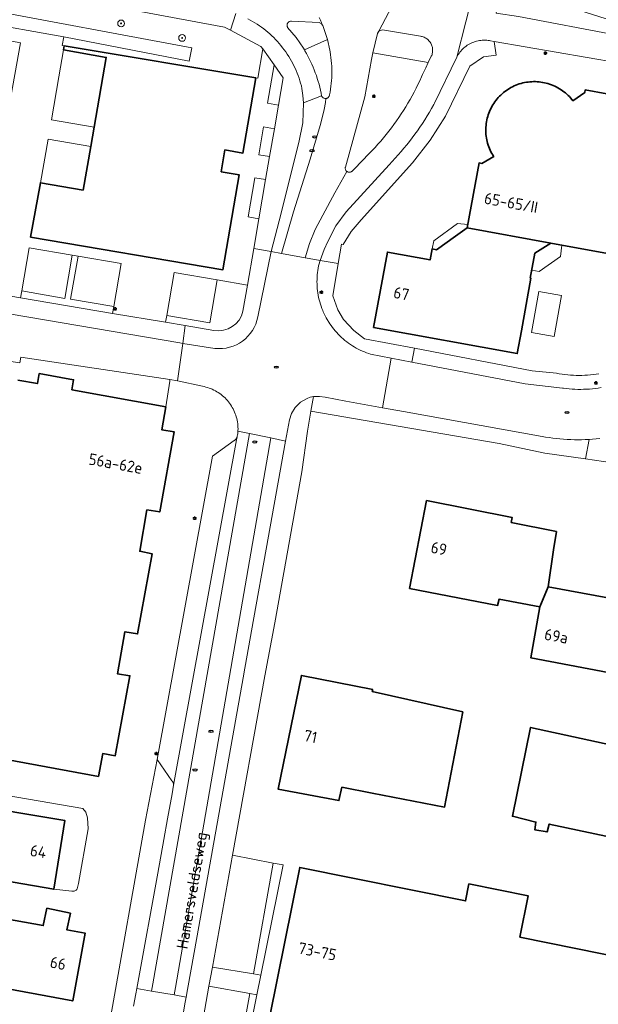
# Model space of a CAD drawing. Header units: metres. Extents: x 152610 to 160096, y 456114 to 462495.
# Tile 389 of 656: x 157677 to 157745, y 460284 to 460400. Entities that reach past the tile are written whole.
import ezdxf
from ezdxf.enums import TextEntityAlignment as Align

# ---------------------------------------------------------------- set-up
doc = ezdxf.new("R2010")
doc.units = ezdxf.units.M
doc.header["$LTSCALE"] = 0.5
doc.layers.get('0').update_dxf_attribs({"linetype": 'CONTINUOUS'})
for name, color, linetype, lineweight in [('B-PV-GR-BEPLANTING_CULTUUR_BODEMBEDEKKER-GV', 251, 'CONTINUOUS', 18), ('B-PV-GR-BEPLANTING_CULTUUR_HEESTERS-GV', 251, 'CONTINUOUS', 18), ('B-PV-GR-BOOM-S', 251, 'CONTINUOUS', 25), ('B-PV-GR-GROENVOORZIENING-GV', 251, 'CONTINUOUS', 18), ('B-PV-IE-MEUBILAIR-S', 251, 'CONTINUOUS', 25), ('B-PV-OG-BEBOUWING-GV', 6, 'CONTINUOUS', 35), ('B-PV-OG-BEBOUWING-T18', 1, 'CONTINUOUS', 18), ('B-PV-OG-BEBOUWING_OVERBOUWING-GV', 251, 'CONTINUOUS', 18), ('B-PV-OG-TERREIN_BEGROEID-GV', 251, 'CONTINUOUS', 18), ('B-PV-OG-TOPOGRAFIE-T18', 1, 'CONTINUOUS', 18), ('B-PV-VH-GESLOTENVERHARDING_ASFALT-GV', 251, 'CONTINUOUS', 18), ('B-PV-VH-OPENVERHARDING_BETONSTRAATSTEEN-GV', 251, 'CONTINUOUS', 18), ('B-PV-VH-OPENVERHARDING_SIERBESTRATING-GV', 251, 'CONTINUOUS', 18), ('B-PV-VH-OPENVERHARDING_STRAATBAKSTEEN-GV', 251, 'CONTINUOUS', 18), ('B-PV-VH-OPENVERHARDING_TEGEL-GV', 251, 'CONTINUOUS', 18)]:
    doc.layers.add(name, color=color, linetype=linetype, lineweight=lineweight)
doc.styles.add('NLCS-ISO', font='NLCS-ISO.ttf')
doc.styles.add('NLCS-ISO-M750-T18', font='NLCS-ISO.ttf', dxfattribs={"height": 1.35})

# ---------------------------------------------------------------- blocks, each defined once
blk = doc.blocks.new('SIE-MEUBILAIR_PAAL_LICHTMAST-SO')
for points in [[(-0.62, 0), (-1, 0)], [(-0.71, 0.71), (-0.44, 0.44)], [(0, 1), (0, 0.62)], [(0.44, 0.44), (0.71, 0.71)], [(1, 0), (0.62, 0)], [(-0.71, -0.71), (-0.44, -0.44)], [(0, -0.62), (0, -1)], [(0.44, -0.44), (0.71, -0.71)]]:
    blk.add_lwpolyline(points)
blk.add_circle((0, 0), 0.5)
blk = doc.blocks.new('SIE-MEUBILAIR_PUT_RIOOLPUT-SO')
blk.add_ellipse((0, 0), major_axis=(1.25, 0), ratio=0.54)
at = {"style": 'NLCS-ISO'}
blk.add_text('ri', height=0.75, dxfattribs=at).set_placement((-0.04, 0.07), align=Align.MIDDLE_CENTER)
blk = doc.blocks.new('SIE-MEUBILAIR_PUT_DRAINAGEPUT-SO')
blk.add_ellipse((0, 0), major_axis=(1.25, 0), ratio=0.54)
at = {"style": 'NLCS-ISO'}
blk.add_text('dr', height=0.75, dxfattribs=at).set_placement((0.03, 0), align=Align.MIDDLE_CENTER)
blk = doc.blocks.new('SGR-BOOM_GBKN-SO')
at = {"linetype": 'ByBlock', "lineweight": 18}
h = blk.add_hatch(color=0, dxfattribs=at)
h.dxf.hatch_style = 1
edge = h.paths.add_edge_path()
edge.add_arc((0, 0), 0.25, 0, 360)
at = {"color": 0, "linetype": 'ByBlock', "lineweight": 18}
for radius in [2, 0.25]:
    blk.add_circle((0, 0), radius, dxfattribs=at)
at = {"color": 0, "linetype": 'ByBlock', "lineweight": 18, "style": 'NLCS-ISO'}
blk.add_attdef('SOORT', (2.5, 0), '', height=1.5, dxfattribs=at)

msp = doc.modelspace()

# ---------------------------------------------------------------- linework, layer by layer
at = {"layer": 'B-PV-GR-BEPLANTING_CULTUUR_BODEMBEDEKKER-GV', "flags": 128}
msp.add_lwpolyline([(157745.26, 460351.102), (157744.836, 460351.057), (157744.412, 460351.02), (157744.021, 460350.992), (157743.584, 460348.679), (157754.171, 460347.139)], dxfattribs=at)
at = {"layer": 'B-PV-GR-BEPLANTING_CULTUUR_HEESTERS-GV', "flags": 128}
msp.add_lwpolyline([(157711.559, 460356.025), (157711.253, 460354.296), (157733.435, 460350.5), (157738.788, 460349.377), (157743.584, 460348.679), (157744.021, 460350.992), (157743.987, 460350.99), (157743.562, 460350.969), (157743.136, 460350.955), (157742.71, 460350.95), (157742.284, 460350.952), (157741.858, 460350.963), (157741.432, 460350.981), (157741.007, 460351.008), (157740.582, 460351.042), (157740.158, 460351.085), (157739.735, 460351.135), (157739.313, 460351.194), (157738.892, 460351.26), (157738.473, 460351.334), (157722.164, 460354.273), (157719.669, 460354.722), (157715.375, 460355.496), (157712.928, 460355.956), (157712.26, 460356.059), (157712.247, 460356.06)], close=True, dxfattribs=at)
at = {"layer": 'B-PV-GR-GROENVOORZIENING-GV', "flags": 128}
for points in [[(157671.583, 460400.192), (157671.931, 460400.127), (157671.946, 460400.215), (157682.176, 460398.44), (157696.902, 460395.557), (157697.247, 460397.144), (157671.942, 460401.829), (157671.605, 460400.308)], [(157707.426, 460390.372), (157707.973, 460393.589), (157706.919, 460395.116), (157706.156, 460390.594)], [(157706.38, 460384.307), (157706.96, 460387.598), (157705.684, 460387.823), (157705.11, 460384.527)], [(157705.114, 460376.993), (157705.907, 460381.594), (157704.645, 460381.803), (157703.851, 460377.211)], [(157677.199, 460368.492), (157677.054, 460367.68), (157687.888, 460365.842), (157688.026, 460366.638), (157682.953, 460367.495), (157683.831, 460372.579), (157683.15, 460372.681), (157682.284, 460367.601)]]:
    msp.add_lwpolyline(points, close=True, dxfattribs=at)
for points in [[(157703.253, 460366.106), (157703.781, 460369.169), (157700.218, 460369.802), (157699.356, 460364.722), (157694.272, 460365.585), (157694.129, 460364.792)], [(157694.129, 460364.792), (157696.442, 460364.399), (157699.805, 460363.827)]]:
    msp.add_lwpolyline(points, dxfattribs=at)
at = {"layer": 'B-PV-GR-GROENVOORZIENING-GV'}
msp.add_lwpolyline([(157699.805, 460363.827, 0.4021614), (157703.253, 460366.106)], format="xyb", dxfattribs=at)
at = {"layer": 'B-PV-OG-BEBOUWING-GV', "flags": 128}
for points in [[(157682.204, 460397.37), (157682.119, 460396.898), (157687.162, 460395.993), (157685.722, 460387.771), (157685.324, 460385.496), (157684.425, 460380.368), (157679.402, 460381.233), (157678.251, 460374.823), (157700.887, 460370.975), (157702.804, 460382.169), (157700.685, 460382.532), (157701.123, 460385.095), (157703.243, 460384.732), (157704.748, 460393.579)], [(157739.494, 460374.115), (157729.66, 460375.925), (157728.27, 460374.933), (157726.039, 460373.341), (157725.527, 460373.434), (157725.292, 460372.145), (157720.255, 460373.062), (157718.638, 460364.178), (157735.55, 460361.1), (157736.036, 460363.768), (157737.167, 460369.984), (157737.088, 460369.998), (157737.622, 460372.93)], [(157740.159, 460340.14), (157734.844, 460341.201), (157734.97, 460341.766), (157724.868, 460343.781), (157722.88, 460333.427), (157733.232, 460331.424), (157733.419, 460332.147), (157738.217, 460331.242), (157739.18, 460333.597), (157739.834, 460337.968)], [(157770.059, 460327.931), (157739.18, 460333.597), (157738.217, 460331.242), (157737.147, 460325.26), (157768.412, 460319.332)], [(157718.552, 460321.51), (157710.139, 460323.171), (157707.39, 460309.789), (157714.55, 460308.431), (157714.901, 460309.996), (157718.455, 460309.311), (157726.994, 460307.666), (157729.135, 460318.878), (157718.482, 460321.274)], [(157749.958, 460314.239), (157737.13, 460317.056), (157734.988, 460306.569), (157737.755, 460305.891), (157737.613, 460304.995), (157739.067, 460304.723), (157739.31, 460305.653), (157748.017, 460303.795)], [(157670.257, 460308.094), (157667.46, 460308.473), (157666.576, 460302.991), (157671.753, 460302.125), (157671.351, 460299.632), (157680.961, 460297.975), (157682.269, 460306.084)], [(157660.08, 460303.169), (157659.379, 460299.409), (157657.635, 460290.055), (157670.475, 460287.661), (157670.596, 460288.062), (157673.301, 460287.577), (157673.198, 460286.663), (157683.206, 460284.813), (157684.666, 460292.804), (157682.523, 460293.193), (157682.942, 460295.142), (157680.169, 460295.738), (157679.731, 460293.699), (157674.207, 460294.7), (157673.961, 460293.281), (157671.629, 460293.686), (157671.712, 460294.132), (157665.955, 460295.206), (157666.18, 460296.412), (157663.147, 460296.977), (157664.16, 460302.409), (157663.216, 460302.585)], [(157735.838, 460292.314), (157736.825, 460297.215), (157729.863, 460298.603), (157729.461, 460296.608), (157709.938, 460300.559), (157706.397, 460283.016), (157726.018, 460279.045), (157724.959, 460273.81), (157744.825, 460269.809), (157748.85, 460289.693)]]:
    msp.add_lwpolyline(points, close=True, dxfattribs=at)
for points in [[(157751.207, 460390.776), (157743.563, 460392.167), (157743.506, 460391.852), (157742.099, 460390.886), (157741.967, 460391.054), (157741.828, 460391.217), (157741.684, 460391.374), (157741.534, 460391.526), (157741.378, 460391.672), (157741.217, 460391.813), (157741.051, 460391.947), (157740.88, 460392.075), (157740.704, 460392.196), (157740.524, 460392.311), (157740.34, 460392.419), (157740.151, 460392.52), (157739.959, 460392.614), (157739.764, 460392.7), (157739.566, 460392.779), (157739.365, 460392.851), (157739.161, 460392.915), (157738.955, 460392.972), (157738.747, 460393.02), (157738.537, 460393.061), (157738.326, 460393.094), (157738.114, 460393.119), (157737.901, 460393.136), (157737.687, 460393.145), (157737.474, 460393.146), (157737.26, 460393.139), (157737.047, 460393.125), (157736.835, 460393.102), (157736.623, 460393.071), (157736.413, 460393.032), (157736.205, 460392.986), (157735.998, 460392.931), (157735.794, 460392.87), (157735.592, 460392.8), (157735.392, 460392.723), (157735.196, 460392.638), (157735.003, 460392.547), (157734.814, 460392.448), (157734.629, 460392.342), (157734.447, 460392.229), (157734.27, 460392.109), (157734.098, 460391.983), (157733.93, 460391.851), (157733.768, 460391.712), (157733.61, 460391.567), (157733.459, 460391.417), (157733.313, 460391.261), (157733.173, 460391.1), (157733.039, 460390.933), (157732.911, 460390.762), (157732.79, 460390.586), (157732.676, 460390.405), (157732.568, 460390.221), (157732.468, 460390.032), (157732.374, 460389.84), (157732.288, 460389.645), (157732.209, 460389.446), (157732.138, 460389.245), (157732.074, 460389.041), (157732.019, 460388.835), (157731.97, 460388.626), (157731.93, 460388.417), (157731.897, 460388.206), (157731.873, 460387.993), (157731.856, 460387.78), (157731.847, 460387.567), (157731.847, 460387.353), (157731.854, 460387.14), (157731.869, 460386.927), (157731.892, 460386.714), (157731.924, 460386.503), (157731.963, 460386.293), (157732.01, 460386.085), (157732.064, 460385.878), (157732.127, 460385.674), (157732.197, 460385.472), (157732.274, 460385.273), (157732.359, 460385.077), (157732.451, 460384.884), (157732.551, 460384.695), (157732.657, 460384.51), (157732.77, 460384.329), (157732.774, 460384.323), (157731.366, 460383.512), (157731.051, 460383.569), (157729.66, 460375.925), (157739.494, 460374.115), (157747.896, 460372.585)], [(157673.89, 460313.55), (157686.238, 460311.274), (157686.737, 460313.961), (157688.216, 460313.708), (157689.931, 460323.142), (157688.467, 460323.367), (157689.348, 460328.314), (157690.834, 460328.064), (157692.549, 460337.513), (157691.092, 460337.797), (157691.946, 460342.684), (157693.446, 460342.433), (157695.164, 460351.864), (157693.687, 460352.129), (157694.174, 460354.815), (157683.101, 460356.828), (157683.311, 460358.011), (157679.265, 460358.75), (157679.044, 460357.561), (157676.76, 460357.98)]]:
    msp.add_lwpolyline(points, dxfattribs=at)
at = {"layer": 'B-PV-OG-BEBOUWING_OVERBOUWING-GV', "flags": 128}
for points in [[(157729.731, 460376.313), (157728.515, 460376.437), (157725.708, 460374.376), (157725.527, 460373.434), (157726.039, 460373.341), (157728.27, 460374.933), (157729.66, 460375.925)], [(157740.807, 460373.876), (157739.494, 460374.115), (157737.622, 460372.93), (157737.259, 460370.935), (157738.139, 460370.787), (157740.648, 460372.545)], [(157740.75, 460367.95), (157738.09, 460368.425), (157737.228, 460363.602), (157739.888, 460363.127)]]:
    msp.add_lwpolyline(points, close=True, dxfattribs=at)
at = {"layer": 'B-PV-OG-TERREIN_BEGROEID-GV', "flags": 128}
for points in [[(157671.605, 460400.308), (157671.942, 460401.829), (157697.247, 460397.144), (157696.902, 460395.557), (157682.176, 460398.44), (157681.968, 460397.413), (157682.204, 460397.37), (157704.748, 460393.579), (157704.994, 460393.538), (157705.576, 460397), (157705.373, 460397.274), (157701.765, 460399.201), (157701.075, 460399.57), (157680.594, 460403.422), (157677.906, 460403.978), (157675.43, 460404.655), (157662.246, 460408.644), (157661.381, 460402.069), (157671.583, 460400.192)], [(157735.997, 460403.763), (157733.622, 460404.278), (157733.08, 460401.196), (157735.689, 460400.816), (157747.278, 460398.602), (157752.271, 460397.449), (157754.058, 460396.888), (157755.74, 460396.266), (157755.986, 460397.668), (157750.457, 460399.042), (157746.025, 460400.529)], [(157713.485, 460396.868), (157713.194, 460398.104), (157710.484, 460396.892), (157710.552, 460396.778), (157710.73, 460396.468), (157710.901, 460396.154), (157711.064, 460395.836), (157711.221, 460395.515), (157711.37, 460395.19), (157711.512, 460394.862), (157711.646, 460394.531), (157711.773, 460394.196), (157711.893, 460393.86), (157712.005, 460393.52), (157712.109, 460393.179), (157712.206, 460392.834), (157712.295, 460392.488), (157712.376, 460392.14), (157712.449, 460391.79), (157712.51, 460391.465), (157712.538, 460391.409), (157712.572, 460391.356), (157712.613, 460391.308), (157712.659, 460391.266), (157712.711, 460391.231), (157712.767, 460391.202), (157712.826, 460391.18), (157712.887, 460391.166), (157712.949, 460391.16), (157713.007, 460391.162), (157713.012, 460391.162), (157713.074, 460391.172), (157713.134, 460391.189), (157713.192, 460391.214), (157713.246, 460391.247), (157713.295, 460391.286), (157713.339, 460391.33), (157713.377, 460391.38), (157713.408, 460391.435), (157713.432, 460391.493), (157713.449, 460391.553), (157713.455, 460391.59), (157713.515, 460391.923), (157713.568, 460392.258), (157713.612, 460392.593), (157713.649, 460392.93), (157713.677, 460393.268), (157713.698, 460393.606), (157713.711, 460393.944), (157713.715, 460394.283), (157713.712, 460394.621), (157713.701, 460394.96), (157713.681, 460395.298), (157713.654, 460395.635), (157713.618, 460395.972), (157713.575, 460396.308), (157713.524, 460396.643)], [(157725.073, 460395.388), (157718.562, 460396.549), (157718.372, 460395.751), (157717.615, 460391.353), (157715.321, 460383.081), (157715.306, 460383.021), (157715.299, 460382.96), (157715.3, 460382.898), (157715.308, 460382.837), (157715.325, 460382.777), (157715.349, 460382.721), (157715.38, 460382.667), (157715.418, 460382.619), (157715.462, 460382.575), (157715.476, 460382.564), (157715.511, 460382.538), (157715.565, 460382.507), (157715.622, 460382.484), (157715.681, 460382.467), (157715.743, 460382.459), (157715.804, 460382.459), (157715.866, 460382.467), (157715.925, 460382.482), (157715.983, 460382.506), (157716.036, 460382.536), (157716.086, 460382.573), (157716.126, 460382.612), (157716.366, 460382.86), (157718.12, 460384.67), (157718.467, 460385.03), (157718.807, 460385.396), (157719.142, 460385.767), (157719.471, 460386.143), (157719.794, 460386.525), (157720.111, 460386.911), (157720.421, 460387.303), (157720.726, 460387.699), (157721.023, 460388.101), (157721.315, 460388.507), (157721.6, 460388.918), (157721.878, 460389.333), (157722.149, 460389.752), (157722.414, 460390.176), (157722.672, 460390.604), (157722.923, 460391.037), (157723.167, 460391.473), (157723.404, 460391.913), (157723.634, 460392.356), (157723.857, 460392.804), (157724.073, 460393.255), (157724.281, 460393.709), (157724.409, 460393.997), (157724.785, 460394.784)]]:
    msp.add_lwpolyline(points, close=True, dxfattribs=at)
at = {"layer": 'B-PV-VH-GESLOTENVERHARDING_ASFALT-GV', "flags": 128}
for points in [[(157721.19, 460402.749), (157719.253, 460399.098), (157719.247, 460399.092), (157719.24, 460399.085), (157719.234, 460399.079), (157719.228, 460399.072), (157719.222, 460399.066), (157719.216, 460399.059), (157719.211, 460399.052), (157719.205, 460399.045), (157719.2, 460399.038), (157719.194, 460399.031), (157719.189, 460399.024), (157719.184, 460399.016), (157719.179, 460399.009), (157719.174, 460399.001), (157719.169, 460398.994), (157719.165, 460398.986), (157719.16, 460398.979), (157719.156, 460398.971), (157719.152, 460398.963), (157719.148, 460398.955), (157719.144, 460398.947), (157719.14, 460398.939), (157719.137, 460398.931), (157719.133, 460398.922), (157719.13, 460398.914), (157719.126, 460398.906), (157719.123, 460398.897), (157719.12, 460398.889), (157719.118, 460398.88), (157719.115, 460398.872), (157719.113, 460398.863), (157719.11, 460398.855), (157719.108, 460398.846), (157719.106, 460398.837), (157719.104, 460398.829), (157719.103, 460398.82), (157719.101, 460398.811), (157719.299, 460399.136), (157719.667, 460399.234), (157724.171, 460398.5), (157724.261, 460398.483), (157724.373, 460398.455), (157724.483, 460398.42), (157724.591, 460398.376), (157724.695, 460398.326), (157724.795, 460398.268), (157724.891, 460398.203), (157724.983, 460398.132), (157725.069, 460398.055), (157725.15, 460397.972), (157725.225, 460397.884), (157725.294, 460397.791), (157725.356, 460397.693), (157725.411, 460397.591), (157725.459, 460397.486), (157725.5, 460397.378), (157725.533, 460397.267), (157725.558, 460397.154), (157725.575, 460397.039), (157725.585, 460396.924), (157725.586, 460396.808), (157725.58, 460396.692), (157725.565, 460396.578), (157725.543, 460396.464), (157725.513, 460396.352), (157725.475, 460396.243), (157725.43, 460396.136), (157725.073, 460395.388), (157724.785, 460394.784), (157724.409, 460393.997), (157724.281, 460393.709), (157724.073, 460393.255), (157723.857, 460392.804), (157723.634, 460392.356), (157723.404, 460391.913), (157723.167, 460391.473), (157722.923, 460391.037), (157722.672, 460390.604), (157722.414, 460390.176), (157722.149, 460389.752), (157721.878, 460389.333), (157721.6, 460388.918), (157721.315, 460388.507), (157721.023, 460388.101), (157720.726, 460387.699), (157720.421, 460387.303), (157720.111, 460386.911), (157719.794, 460386.525), (157719.471, 460386.143), (157719.142, 460385.767), (157718.807, 460385.396), (157718.467, 460385.03), (157718.12, 460384.67), (157716.366, 460382.86), (157716.126, 460382.612), (157716.086, 460382.573), (157716.036, 460382.536), (157715.983, 460382.506), (157715.925, 460382.482), (157715.866, 460382.467), (157715.804, 460382.459), (157715.743, 460382.459), (157715.681, 460382.467), (157715.622, 460382.484), (157715.565, 460382.507), (157715.511, 460382.538), (157715.476, 460382.564), (157714.052, 460380.048), (157712.646, 460377.413), (157711.76, 460375.72), (157711.099, 460374.052), (157710.589, 460372.4), (157711.715, 460372.197), (157712.332, 460372.082), (157712.797, 460373.379), (157713.246, 460374.292), (157714.193, 460376.134), (157715.398, 460377.819), (157720.481, 460383.351), (157720.839, 460383.729), (157721.191, 460384.112), (157721.538, 460384.5), (157721.878, 460384.894), (157722.212, 460385.293), (157722.54, 460385.696), (157722.862, 460386.105), (157723.178, 460386.519), (157723.487, 460386.938), (157723.789, 460387.361), (157724.085, 460387.789), (157724.375, 460388.222), (157724.658, 460388.659), (157724.934, 460389.1), (157725.203, 460389.545), (157725.465, 460389.994), (157725.72, 460390.448), (157725.802, 460390.596), (157728.425, 460396.038), (157730.555, 460404.397)], [(157730.555, 460404.397), (157728.425, 460396.038), (157728.507, 460396.188), (157728.596, 460396.335), (157728.692, 460396.477), (157728.794, 460396.614), (157728.902, 460396.747), (157729.017, 460396.874), (157729.137, 460396.996), (157729.263, 460397.112), (157729.394, 460397.222), (157729.53, 460397.326), (157729.671, 460397.423), (157729.816, 460397.514), (157729.966, 460397.597), (157730.119, 460397.674), (157730.275, 460397.744), (157730.435, 460397.806), (157730.597, 460397.86), (157730.762, 460397.907), (157730.929, 460397.946), (157731.097, 460397.978), (157731.266, 460398.001), (157731.437, 460398.017), (157731.608, 460398.024), (157731.779, 460398.024), (157731.95, 460398.015), (157732.121, 460397.999), (157732.29, 460397.974), (157732.381, 460397.958), (157732.843, 460397.879), (157747.434, 460395.37)], [(157712.233, 460400.706), (157712.375, 460400.397), (157712.51, 460400.085), (157712.637, 460399.77), (157713.138, 460398.342), (157713.194, 460398.104), (157713.485, 460396.868), (157713.524, 460396.643), (157713.575, 460396.308), (157713.618, 460395.972), (157713.654, 460395.635), (157713.681, 460395.298), (157713.701, 460394.96), (157713.712, 460394.621), (157713.715, 460394.283), (157713.711, 460393.944), (157713.698, 460393.606), (157713.677, 460393.268), (157713.649, 460392.93), (157713.612, 460392.593), (157713.568, 460392.258), (157713.515, 460391.923), (157713.455, 460391.59), (157713.449, 460391.553), (157713.432, 460391.493), (157713.408, 460391.435), (157713.377, 460391.38), (157713.339, 460391.33), (157713.295, 460391.286), (157713.246, 460391.247), (157713.192, 460391.214), (157713.134, 460391.189), (157713.074, 460391.172), (157713.012, 460391.162), (157713.007, 460391.162), (157712.962, 460390.693), (157712.822, 460389.879), (157712.569, 460388.87), (157712.337, 460387.957), (157711.157, 460384.013), (157709.205, 460377.793), (157707.772, 460372.906), (157710.589, 460372.4), (157711.099, 460374.052), (157711.76, 460375.72), (157712.646, 460377.413), (157714.052, 460380.048), (157715.476, 460382.564), (157715.462, 460382.575), (157715.418, 460382.619), (157715.38, 460382.667), (157715.349, 460382.721), (157715.325, 460382.777), (157715.308, 460382.837), (157715.3, 460382.898), (157715.299, 460382.96), (157715.306, 460383.021), (157715.321, 460383.081), (157717.615, 460391.353), (157718.372, 460395.751), (157718.562, 460396.549), (157719.101, 460398.811), (157719.103, 460398.82), (157719.104, 460398.829), (157719.106, 460398.837), (157719.108, 460398.846), (157719.11, 460398.855), (157719.113, 460398.863), (157719.115, 460398.872), (157719.118, 460398.88), (157719.12, 460398.889), (157719.123, 460398.897), (157719.126, 460398.906), (157719.13, 460398.914), (157719.133, 460398.922), (157719.137, 460398.931), (157719.14, 460398.939), (157719.144, 460398.947), (157719.148, 460398.955), (157719.152, 460398.963), (157719.156, 460398.971), (157719.16, 460398.979), (157719.165, 460398.986), (157719.169, 460398.994), (157719.174, 460399.001), (157719.179, 460399.009), (157719.184, 460399.016), (157719.189, 460399.024), (157719.194, 460399.031), (157719.2, 460399.038), (157719.205, 460399.045), (157719.211, 460399.052), (157719.216, 460399.059), (157719.222, 460399.066), (157719.228, 460399.072), (157719.234, 460399.079), (157719.24, 460399.085), (157719.247, 460399.092), (157719.253, 460399.098), (157721.19, 460402.749)], [(157703.841, 460400.552), (157704.119, 460400.403), (157704.393, 460400.247), (157704.662, 460400.085), (157704.928, 460399.915), (157705.189, 460399.739), (157705.446, 460399.556), (157705.697, 460399.366), (157705.944, 460399.171), (157706.186, 460398.969), (157706.423, 460398.761), (157706.654, 460398.547), (157706.88, 460398.327), (157707.1, 460398.102), (157707.315, 460397.871), (157707.523, 460397.635), (157707.725, 460397.393), (157707.922, 460397.147), (157708.111, 460396.895), (157708.295, 460396.639), (157708.472, 460396.378), (157708.642, 460396.113), (157708.805, 460395.844), (157708.962, 460395.57), (157709.111, 460395.293), (157709.254, 460395.012), (157709.389, 460394.727), (157709.517, 460394.439), (157709.638, 460394.148), (157709.751, 460393.854), (157709.856, 460393.557), (157709.955, 460393.258), (157710.045, 460392.956), (157710.128, 460392.652), (157710.203, 460392.346), (157710.31, 460391.498), (157710.368, 460390.645), (157712.51, 460391.465), (157712.449, 460391.79), (157712.376, 460392.14), (157712.295, 460392.488), (157712.206, 460392.834), (157712.109, 460393.179), (157712.005, 460393.52), (157711.893, 460393.86), (157711.773, 460394.196), (157711.646, 460394.531), (157711.512, 460394.862), (157711.37, 460395.19), (157711.221, 460395.515), (157711.064, 460395.836), (157710.901, 460396.154), (157710.73, 460396.468), (157710.552, 460396.778), (157710.484, 460396.892), (157710.368, 460397.084), (157709.499, 460398.349), (157708.513, 460399.525), (157708.509, 460399.531), (157708.481, 460399.586), (157708.459, 460399.644), (157708.446, 460399.704), (157708.44, 460399.766), (157708.442, 460399.828), (157708.452, 460399.889), (157708.47, 460399.948), (157708.495, 460400.005), (157708.528, 460400.058), (157708.567, 460400.106), (157708.611, 460400.148), (157708.661, 460400.185), (157708.716, 460400.215), (157708.773, 460400.238), (157708.834, 460400.253), (157708.895, 460400.26), (157708.957, 460400.259), (157712.219, 460400.105), (157712.482, 460399.967), (157712.637, 460399.77), (157712.51, 460400.085), (157712.375, 460400.397), (157712.233, 460400.706)], [(157747.278, 460398.602), (157735.689, 460400.816)]]:
    msp.add_lwpolyline(points, dxfattribs=at)
msp.add_lwpolyline([(157712.538, 460391.409), (157712.51, 460391.465), (157710.368, 460390.645), (157710.283, 460388.296), (157709.838, 460385.988), (157707.515, 460376.76), (157706.554, 460373.125), (157707.772, 460372.906), (157709.205, 460377.793), (157711.157, 460384.013), (157712.337, 460387.957), (157712.569, 460388.87), (157712.822, 460389.879), (157712.962, 460390.693), (157713.007, 460391.162), (157712.949, 460391.16), (157712.887, 460391.166), (157712.826, 460391.18), (157712.767, 460391.202), (157712.711, 460391.231), (157712.659, 460391.266), (157712.613, 460391.308), (157712.572, 460391.356)], close=True, dxfattribs=at)
at = {"layer": 'B-PV-VH-OPENVERHARDING_BETONSTRAATSTEEN-GV', "flags": 128}
for points in [[(157671.801, 460368.573), (157677.054, 460367.68), (157677.199, 460368.492), (157678.07, 460373.569), (157683.15, 460372.681), (157683.831, 460372.579), (157688.902, 460371.701), (157688.026, 460366.638), (157687.888, 460365.842), (157694.129, 460364.792), (157694.272, 460365.585), (157695.134, 460370.668), (157700.218, 460369.802), (157703.781, 460369.169), (157704.515, 460373.476), (157705.114, 460376.993), (157703.851, 460377.211), (157704.645, 460381.803), (157705.907, 460381.594), (157706.38, 460384.307), (157705.11, 460384.527), (157705.684, 460387.823), (157706.96, 460387.598), (157707.426, 460390.372), (157706.156, 460390.594), (157706.919, 460395.116), (157705.576, 460397), (157704.994, 460393.538), (157704.748, 460393.579), (157703.243, 460384.732), (157701.123, 460385.095), (157700.685, 460382.532), (157702.804, 460382.169), (157700.887, 460370.975), (157678.251, 460374.823), (157679.402, 460381.233), (157680.293, 460386.368), (157685.324, 460385.496), (157685.722, 460387.771), (157680.689, 460388.654), (157681.568, 460393.72), (157682.119, 460396.898), (157682.204, 460397.37), (157681.968, 460397.413), (157682.176, 460398.44), (157671.946, 460400.215)], [(157671.687, 460398.723), (157677.074, 460397.722), (157671.96, 460369.403)], [(157710.589, 460372.4), (157707.772, 460372.906), (157706.554, 460373.125), (157704.996, 460365.438)], [(157699.94, 460361.709), (157696.152, 460362.299), (157695.545, 460357.899), (157698.483, 460357.25), (157698.681, 460357.209), (157698.878, 460357.16), (157699.072, 460357.104), (157699.264, 460357.04), (157699.453, 460356.968), (157699.639, 460356.889), (157699.823, 460356.803), (157700.002, 460356.709), (157700.178, 460356.609), (157700.349, 460356.501), (157700.516, 460356.387), (157700.679, 460356.266), (157700.837, 460356.139), (157700.989, 460356.006), (157701.136, 460355.867), (157701.278, 460355.723), (157701.413, 460355.573), (157701.543, 460355.417), (157701.666, 460355.257), (157701.783, 460355.091), (157701.894, 460354.922), (157701.997, 460354.748), (157702.094, 460354.57), (157702.183, 460354.389), (157702.265, 460354.204), (157702.34, 460354.016), (157702.408, 460353.825), (157702.467, 460353.631), (157702.519, 460353.436), (157702.564, 460353.238), (157702.6, 460353.039), (157702.629, 460352.839), (157702.65, 460352.638), (157702.662, 460352.436), (157702.667, 460352.233), (157702.663, 460352.031), (157702.661, 460351.976), (157704.039, 460351.686), (157706.519, 460351.165), (157708.276, 460350.796), (157708.728, 460353.285), (157708.968, 460354.053), (157709.382, 460354.743), (157710.028, 460355.38), (157710.818, 460355.824), (157711.183, 460355.945), (157711.559, 460356.025), (157712.247, 460356.06), (157712.26, 460356.059), (157712.928, 460355.956), (157715.375, 460355.496), (157719.669, 460354.722), (157720.722, 460360.568), (157718.273, 460361.036), (157718.059, 460361.105), (157717.807, 460361.194), (157717.557, 460361.291), (157717.311, 460361.395), (157717.067, 460361.507), (157716.828, 460361.625), (157716.591, 460361.751), (157716.359, 460361.884), (157716.131, 460362.024), (157715.907, 460362.17), (157715.687, 460362.323), (157715.472, 460362.483), (157715.262, 460362.649), (157715.058, 460362.821), (157714.858, 460362.999), (157714.663, 460363.183), (157714.475, 460363.373), (157714.292, 460363.568), (157714.115, 460363.769), (157713.944, 460363.975), (157713.779, 460364.186), (157713.621, 460364.402), (157713.469, 460364.622), (157713.061, 460365.297), (157712.714, 460366.006), (157712.64, 460366.181), (157712.542, 460366.43), (157712.451, 460366.682), (157712.368, 460366.936), (157712.293, 460367.193), (157712.225, 460367.452), (157712.165, 460367.713), (157712.113, 460367.975), (157712.069, 460368.239), (157712.032, 460368.505), (157712.004, 460368.771), (157711.984, 460369.038), (157711.971, 460369.305), (157711.967, 460369.573), (157711.97, 460369.84), (157711.982, 460370.108), (157712.001, 460370.374), (157712.029, 460370.641), (157712.065, 460370.906), (157712.108, 460371.17), (157712.159, 460371.433), (157712.218, 460371.694), (157712.285, 460371.953), (157712.332, 460372.082), (157711.715, 460372.197), (157710.589, 460372.4)], [(157745.414, 460357.089), (157745.075, 460357.036), (157744.736, 460356.99), (157744.395, 460356.952), (157744.054, 460356.923), (157743.712, 460356.901), (157743.37, 460356.887), (157743.027, 460356.881), (157742.685, 460356.884), (157742.342, 460356.894), (157742, 460356.912), (157741.659, 460356.938), (157741.318, 460356.972), (157740.978, 460357.015), (157740.888, 460357.027), (157736.494, 460357.554), (157723.154, 460360.103), (157720.722, 460360.568), (157719.669, 460354.722), (157722.164, 460354.273), (157738.473, 460351.334), (157738.892, 460351.26), (157739.313, 460351.194), (157739.735, 460351.135), (157740.158, 460351.085), (157740.582, 460351.042), (157741.007, 460351.008), (157741.432, 460350.981), (157741.858, 460350.963), (157742.284, 460350.952), (157742.71, 460350.95), (157743.136, 460350.955), (157743.562, 460350.969), (157743.987, 460350.99), (157744.021, 460350.992), (157744.412, 460351.02), (157744.836, 460351.057), (157745.26, 460351.102)], [(157687.559, 460282.376), (157691.757, 460306.12), (157693.166, 460313.258), (157699.658, 460349.007), (157702.229, 460350.844), (157702.242, 460350.853), (157702.255, 460350.863), (157702.268, 460350.873), (157702.281, 460350.883), (157702.293, 460350.893), (157702.305, 460350.904), (157702.317, 460350.915), (157702.329, 460350.926), (157702.341, 460350.937), (157702.352, 460350.948), (157702.364, 460350.96), (157702.375, 460350.971), (157702.386, 460350.983), (157702.396, 460350.995), (157702.407, 460351.008), (157702.417, 460351.02), (157702.427, 460351.033), (157702.437, 460351.046), (157702.447, 460351.059), (157702.456, 460351.072), (157702.465, 460351.085), (157702.474, 460351.099), (157702.483, 460351.113), (157702.491, 460351.126), (157702.499, 460351.141), (157702.507, 460351.154), (157702.515, 460351.169), (157702.522, 460351.183), (157702.529, 460351.198), (157702.536, 460351.212), (157702.543, 460351.227), (157702.549, 460351.242), (157702.556, 460351.257), (157702.561, 460351.272), (157702.567, 460351.287), (157702.572, 460351.302), (157702.577, 460351.317), (157702.582, 460351.333), (157702.588, 460351.348), (157702.618, 460351.51), (157702.633, 460351.627), (157702.652, 460351.829), (157702.661, 460351.976), (157702.663, 460352.031), (157702.667, 460352.233), (157702.662, 460352.436), (157702.65, 460352.638), (157702.629, 460352.839), (157702.6, 460353.039), (157702.564, 460353.238), (157702.519, 460353.436), (157702.467, 460353.631), (157702.408, 460353.825), (157702.34, 460354.016), (157702.265, 460354.204), (157702.183, 460354.389), (157702.094, 460354.57), (157701.997, 460354.748), (157701.894, 460354.922), (157701.783, 460355.091), (157701.666, 460355.257), (157701.543, 460355.417), (157701.413, 460355.573), (157701.278, 460355.723), (157701.136, 460355.867), (157700.989, 460356.006), (157700.837, 460356.139), (157700.679, 460356.266), (157700.516, 460356.387), (157700.349, 460356.501), (157700.178, 460356.609), (157700.002, 460356.709), (157699.823, 460356.803), (157699.639, 460356.889), (157699.453, 460356.968), (157699.264, 460357.04), (157699.072, 460357.104), (157698.878, 460357.16), (157698.681, 460357.209), (157698.483, 460357.25), (157695.545, 460357.899), (157694.646, 460358.034), (157694.622, 460357.867), (157694.174, 460354.815), (157693.687, 460352.129), (157695.164, 460351.864), (157693.446, 460342.433), (157691.946, 460342.684), (157691.092, 460337.797), (157692.549, 460337.513), (157690.834, 460328.064), (157689.348, 460328.314), (157688.467, 460323.367), (157689.931, 460323.142), (157688.216, 460313.708), (157686.737, 460313.961), (157686.238, 460311.274), (157673.89, 460313.55)], [(157664.924, 460310.817), (157684.401, 460307.484), (157684.742, 460307.065), (157684.958, 460306.393), (157685.011, 460305.087), (157683.883, 460298.671), (157683.744, 460298.023), (157683.689, 460297.945), (157683.623, 460297.878), (157683.546, 460297.822), (157683.461, 460297.781), (157683.37, 460297.754), (157683.276, 460297.743), (157683.181, 460297.748), (157683.109, 460297.763), (157680.961, 460297.975), (157671.351, 460299.632)], [(157674.207, 460294.7), (157679.731, 460293.699), (157680.169, 460295.738), (157682.942, 460295.142), (157682.523, 460293.193), (157684.666, 460292.804), (157683.206, 460284.813), (157673.198, 460286.663)], [(157695.921, 460281.649), (157696.46, 460284.684), (157696.565, 460285.273), (157695.141, 460285.521), (157692.481, 460285.982), (157690.742, 460286.284), (157690.627, 460285.651), (157690.361, 460284.185)]]:
    msp.add_lwpolyline(points, dxfattribs=at)
for points in [[(157671.687, 460398.723), (157666.546, 460370.293), (157671.96, 460369.403), (157677.074, 460397.722)], [(157685.722, 460387.771), (157687.162, 460395.993), (157682.119, 460396.898), (157681.568, 460393.72), (157680.689, 460388.654)], [(157679.402, 460381.233), (157684.425, 460380.368), (157685.324, 460385.496), (157680.293, 460386.368)], [(157677.199, 460368.492), (157682.284, 460367.601), (157683.15, 460372.681), (157678.07, 460373.569)], [(157683.831, 460372.579), (157682.953, 460367.495), (157688.026, 460366.638), (157688.902, 460371.701)], [(157694.272, 460365.585), (157699.356, 460364.722), (157700.218, 460369.802), (157695.134, 460370.668)], [(157706.519, 460351.165), (157704.039, 460351.686), (157692.633, 460286.844), (157692.481, 460285.982), (157695.141, 460285.521), (157695.295, 460286.408)], [(157695.071, 460310.244), (157702.588, 460351.348), (157702.582, 460351.333), (157702.577, 460351.317), (157702.572, 460351.302), (157702.567, 460351.287), (157702.561, 460351.272), (157702.556, 460351.257), (157702.549, 460351.242), (157702.543, 460351.227), (157702.536, 460351.212), (157702.529, 460351.198), (157702.522, 460351.183), (157702.515, 460351.169), (157702.507, 460351.154), (157702.499, 460351.141), (157702.491, 460351.126), (157702.483, 460351.113), (157702.474, 460351.099), (157702.465, 460351.085), (157702.456, 460351.072), (157702.447, 460351.059), (157702.437, 460351.046), (157702.427, 460351.033), (157702.417, 460351.02), (157702.407, 460351.008), (157702.396, 460350.995), (157702.386, 460350.983), (157702.375, 460350.971), (157702.364, 460350.96), (157702.352, 460350.948), (157702.341, 460350.937), (157702.329, 460350.926), (157702.317, 460350.915), (157702.305, 460350.904), (157702.293, 460350.893), (157702.281, 460350.883), (157702.268, 460350.873), (157702.255, 460350.863), (157702.242, 460350.853), (157702.229, 460350.844), (157699.658, 460349.007), (157693.166, 460313.258), (157694.891, 460310.758), (157694.899, 460310.75), (157694.906, 460310.742), (157694.914, 460310.733), (157694.921, 460310.725), (157694.928, 460310.716), (157694.935, 460310.707), (157694.942, 460310.698), (157694.949, 460310.689), (157694.955, 460310.68), (157694.962, 460310.671), (157694.968, 460310.662), (157694.974, 460310.652), (157694.98, 460310.643), (157694.986, 460310.633), (157694.991, 460310.623), (157694.997, 460310.613), (157695.002, 460310.603), (157695.007, 460310.593), (157695.012, 460310.583), (157695.017, 460310.573), (157695.021, 460310.563), (157695.025, 460310.552), (157695.03, 460310.542), (157695.034, 460310.532), (157695.037, 460310.521), (157695.044, 460310.5), (157695.048, 460310.489), (157695.051, 460310.478), (157695.054, 460310.467), (157695.056, 460310.456), (157695.059, 460310.445), (157695.061, 460310.434), (157695.063, 460310.423), (157695.065, 460310.412), (157695.067, 460310.401), (157695.068, 460310.39), (157695.069, 460310.379), (157695.071, 460310.368), (157695.072, 460310.356), (157695.072, 460310.345), (157695.073, 460310.334), (157695.073, 460310.323), (157695.073, 460310.312), (157695.073, 460310.3), (157695.073, 460310.289), (157695.073, 460310.278), (157695.072, 460310.267), (157695.071, 460310.255)], [(157706.818, 460301.066), (157702.031, 460302.011), (157699.656, 460288.807), (157704.5, 460287.99)], [(157706.818, 460301.066), (157704.5, 460287.99), (157705.358, 460287.838), (157707.975, 460300.838)], [(157704.05, 460285.673), (157699.25, 460286.549), (157698.277, 460281.142), (157698.184, 460280.623), (157703.01, 460279.881)], [(157704.892, 460285.519), (157704.05, 460285.673), (157703.01, 460279.881), (157702.976, 460279.69), (157702.888, 460279.202), (157703.591, 460279.057)]]:
    msp.add_lwpolyline(points, close=True, dxfattribs=at)
at = {"layer": 'B-PV-VH-OPENVERHARDING_BETONSTRAATSTEEN-GV'}
msp.add_lwpolyline([(157704.996, 460365.438, -0.3946382), (157699.94, 460361.709)], format="xyb", dxfattribs=at)
at = {"layer": 'B-PV-VH-OPENVERHARDING_SIERBESTRATING-GV', "flags": 128}
msp.add_lwpolyline([(157705.358, 460287.838), (157704.5, 460287.99), (157699.656, 460288.807), (157699.25, 460286.549), (157704.05, 460285.673), (157704.892, 460285.519)], close=True, dxfattribs=at)
at = {"layer": 'B-PV-VH-OPENVERHARDING_STRAATBAKSTEEN-GV', "flags": 128}
msp.add_lwpolyline([(157659.524, 460368.051), (157659.541, 460368.048), (157659.964, 460368.497), (157666.828, 460367.319), (157667.818, 460367.111), (157695.818, 460362.356), (157696.152, 460362.299), (157696.442, 460364.399), (157694.129, 460364.792), (157687.888, 460365.842), (157677.054, 460367.68), (157671.801, 460368.573), (157659.761, 460370.599), (157658.62, 460369.757), (157658.95, 460369.218)], close=True, dxfattribs=at)
msp.add_lwpolyline([(157670.04, 460361.08), (157676.97, 460360), (157677.079, 460360.671), (157694.646, 460358.034), (157695.545, 460357.899), (157696.152, 460362.299), (157695.818, 460362.356), (157667.818, 460367.111)], dxfattribs=at)
at = {"layer": 'B-PV-VH-OPENVERHARDING_TEGEL-GV', "flags": 128}
for points in [[(157680.594, 460403.422), (157701.075, 460399.57), (157701.765, 460399.201), (157702.423, 460401.181)], [(157702.423, 460401.181), (157701.765, 460399.201), (157705.373, 460397.274), (157705.576, 460397), (157706.919, 460395.116), (157707.973, 460393.589), (157707.426, 460390.372), (157706.96, 460387.598), (157706.38, 460384.307), (157705.907, 460381.594), (157705.114, 460376.993), (157704.515, 460373.476), (157704.55, 460373.47), (157706.554, 460373.125), (157707.515, 460376.76), (157709.838, 460385.988), (157710.283, 460388.296), (157710.368, 460390.645), (157710.31, 460391.498), (157710.203, 460392.346), (157710.128, 460392.652), (157710.045, 460392.956), (157709.955, 460393.258), (157709.856, 460393.557), (157709.751, 460393.854), (157709.638, 460394.148), (157709.517, 460394.439), (157709.389, 460394.727), (157709.254, 460395.012), (157709.111, 460395.293), (157708.962, 460395.57), (157708.805, 460395.844), (157708.642, 460396.113), (157708.472, 460396.378), (157708.295, 460396.639), (157708.111, 460396.895), (157707.922, 460397.147), (157707.725, 460397.393), (157707.523, 460397.635), (157707.315, 460397.871), (157707.1, 460398.102), (157706.88, 460398.327), (157706.654, 460398.547), (157706.423, 460398.761), (157706.186, 460398.969), (157705.944, 460399.171), (157705.697, 460399.366), (157705.446, 460399.556), (157705.189, 460399.739), (157704.928, 460399.915), (157704.662, 460400.085), (157704.393, 460400.247), (157704.119, 460400.403), (157703.841, 460400.552)], [(157704.515, 460373.476), (157703.781, 460369.169), (157703.253, 460366.106)], [(157704.996, 460365.438), (157706.554, 460373.125), (157704.55, 460373.47), (157704.515, 460373.476)], [(157699.805, 460363.827), (157696.442, 460364.399), (157696.152, 460362.299), (157699.94, 460361.709)], [(157676.76, 460357.98), (157679.044, 460357.561), (157679.265, 460358.75), (157683.311, 460358.011), (157683.101, 460356.828), (157694.174, 460354.815), (157694.622, 460357.867), (157694.646, 460358.034), (157677.079, 460360.671), (157676.97, 460360), (157670.04, 460361.08)], [(157745.169, 460358.727), (157744.838, 460358.676), (157744.507, 460358.632), (157744.174, 460358.596), (157743.84, 460358.568), (157743.506, 460358.547), (157743.172, 460358.535), (157742.837, 460358.531), (157742.503, 460358.535), (157742.168, 460358.547), (157741.834, 460358.567), (157741.501, 460358.595), (157741.168, 460358.631), (157740.836, 460358.675), (157740.505, 460358.726), (157740.176, 460358.786), (157737.299, 460359.07), (157723.465, 460361.723), (157723.154, 460360.103), (157736.494, 460357.554), (157740.888, 460357.027), (157740.978, 460357.015), (157741.318, 460356.972), (157741.659, 460356.938), (157742, 460356.912), (157742.342, 460356.894), (157742.685, 460356.884), (157743.027, 460356.881), (157743.37, 460356.887), (157743.712, 460356.901), (157744.054, 460356.923), (157744.395, 460356.952), (157744.736, 460356.99), (157745.075, 460357.036), (157745.414, 460357.089)], [(157698.277, 460281.142), (157699.25, 460286.549), (157699.656, 460288.807), (157702.031, 460302.011), (157705.83, 460323.13), (157707, 460329.37), (157710.17, 460347.17), (157710.84, 460351.96), (157711.253, 460354.296), (157711.559, 460356.025), (157711.183, 460355.945), (157710.818, 460355.824), (157710.028, 460355.38), (157709.382, 460354.743), (157708.968, 460354.053), (157708.728, 460353.285), (157708.276, 460350.796), (157707.396, 460345.944), (157705.991, 460338.066), (157704.53, 460329.973), (157703.473, 460324.031), (157703.278, 460322.875), (157700.562, 460307.681), (157697.848, 460292.494), (157696.725, 460286.173), (157696.565, 460285.273), (157696.46, 460284.684), (157695.921, 460281.649)], [(157690.361, 460284.185), (157690.627, 460285.651), (157690.742, 460286.284), (157690.896, 460287.129), (157693.21, 460299.889), (157693.928, 460303.845), (157694.366, 460306.259), (157694.9, 460309.204), (157695.069, 460310.233), (157695.071, 460310.244), (157695.071, 460310.255), (157695.072, 460310.267), (157695.073, 460310.278), (157695.073, 460310.289), (157695.073, 460310.3), (157695.073, 460310.312), (157695.073, 460310.323), (157695.073, 460310.334), (157695.072, 460310.345), (157695.072, 460310.356), (157695.071, 460310.368), (157695.069, 460310.379), (157695.068, 460310.39), (157695.067, 460310.401), (157695.065, 460310.412), (157695.063, 460310.423), (157695.061, 460310.434), (157695.059, 460310.445), (157695.056, 460310.456), (157695.054, 460310.467), (157695.051, 460310.478), (157695.048, 460310.489), (157695.044, 460310.5), (157695.037, 460310.521), (157695.034, 460310.532), (157695.03, 460310.542), (157695.025, 460310.552), (157695.021, 460310.563), (157695.017, 460310.573), (157695.012, 460310.583), (157695.007, 460310.593), (157695.002, 460310.603), (157694.997, 460310.613), (157694.991, 460310.623), (157694.986, 460310.633), (157694.98, 460310.643), (157694.974, 460310.652), (157694.968, 460310.662), (157694.962, 460310.671), (157694.955, 460310.68), (157694.949, 460310.689), (157694.942, 460310.698), (157694.935, 460310.707), (157694.928, 460310.716), (157694.921, 460310.725), (157694.914, 460310.733), (157694.906, 460310.742), (157694.899, 460310.75), (157694.891, 460310.758), (157693.166, 460313.258), (157691.757, 460306.12), (157687.559, 460282.376)]]:
    msp.add_lwpolyline(points, dxfattribs=at)
for points in [[(157708.957, 460400.259), (157708.895, 460400.26), (157708.834, 460400.253), (157708.773, 460400.238), (157708.716, 460400.215), (157708.661, 460400.185), (157708.611, 460400.148), (157708.567, 460400.106), (157708.528, 460400.058), (157708.495, 460400.005), (157708.47, 460399.948), (157708.452, 460399.889), (157708.442, 460399.828), (157708.44, 460399.766), (157708.446, 460399.704), (157708.459, 460399.644), (157708.481, 460399.586), (157708.509, 460399.531), (157708.513, 460399.525), (157709.499, 460398.349), (157710.368, 460397.084), (157710.484, 460396.892), (157713.194, 460398.104), (157713.138, 460398.342), (157712.637, 460399.77), (157712.482, 460399.967), (157712.219, 460400.105)], [(157724.171, 460398.5), (157719.667, 460399.234), (157719.299, 460399.136), (157719.101, 460398.811), (157718.562, 460396.549), (157725.073, 460395.388), (157725.43, 460396.136), (157725.475, 460396.243), (157725.513, 460396.352), (157725.543, 460396.464), (157725.565, 460396.578), (157725.58, 460396.692), (157725.586, 460396.808), (157725.585, 460396.924), (157725.575, 460397.039), (157725.558, 460397.154), (157725.533, 460397.267), (157725.5, 460397.378), (157725.459, 460397.486), (157725.411, 460397.591), (157725.356, 460397.693), (157725.294, 460397.791), (157725.225, 460397.884), (157725.15, 460397.972), (157725.069, 460398.055), (157724.983, 460398.132), (157724.891, 460398.203), (157724.795, 460398.268), (157724.695, 460398.326), (157724.591, 460398.376), (157724.483, 460398.42), (157724.373, 460398.455), (157724.261, 460398.483)], [(157731.95, 460398.015), (157731.779, 460398.024), (157731.608, 460398.024), (157731.437, 460398.017), (157731.266, 460398.001), (157731.097, 460397.978), (157730.929, 460397.946), (157730.762, 460397.907), (157730.597, 460397.86), (157730.435, 460397.806), (157730.275, 460397.744), (157730.119, 460397.674), (157729.966, 460397.597), (157729.816, 460397.514), (157729.671, 460397.423), (157729.53, 460397.326), (157729.394, 460397.222), (157729.263, 460397.112), (157729.137, 460396.996), (157729.017, 460396.874), (157728.902, 460396.747), (157728.794, 460396.614), (157728.692, 460396.477), (157728.596, 460396.335), (157728.507, 460396.188), (157728.425, 460396.038), (157725.802, 460390.596), (157725.72, 460390.448), (157725.465, 460389.994), (157725.203, 460389.545), (157724.934, 460389.1), (157724.658, 460388.659), (157724.375, 460388.222), (157724.085, 460387.789), (157723.789, 460387.361), (157723.487, 460386.938), (157723.178, 460386.519), (157722.862, 460386.105), (157722.54, 460385.696), (157722.212, 460385.293), (157721.878, 460384.894), (157721.538, 460384.5), (157721.191, 460384.112), (157720.839, 460383.729), (157720.481, 460383.351), (157715.398, 460377.819), (157714.193, 460376.134), (157713.246, 460374.292), (157712.797, 460373.379), (157712.332, 460372.082), (157714.471, 460371.701), (157714.864, 460374.007), (157715.059, 460373.971), (157716.008, 460375.494), (157717.154, 460376.874), (157723.235, 460383.578), (157725.296, 460386.233), (157727.085, 460389.078), (157729.958, 460394.986), (157731.56, 460396.082), (157733.074, 460396.274), (157732.843, 460397.879), (157732.381, 460397.958), (157732.29, 460397.974), (157732.121, 460397.999)], [(157723.154, 460360.103), (157723.465, 460361.723), (157717.557, 460362.856), (157716.32, 460363.82), (157715.097, 460365.129), (157714.439, 460366.264), (157713.821, 460367.889), (157714.471, 460371.701), (157712.332, 460372.082), (157712.285, 460371.953), (157712.218, 460371.694), (157712.159, 460371.433), (157712.108, 460371.17), (157712.065, 460370.906), (157712.029, 460370.641), (157712.001, 460370.374), (157711.982, 460370.108), (157711.97, 460369.84), (157711.967, 460369.573), (157711.971, 460369.305), (157711.984, 460369.038), (157712.004, 460368.771), (157712.032, 460368.505), (157712.069, 460368.239), (157712.113, 460367.975), (157712.165, 460367.713), (157712.225, 460367.452), (157712.293, 460367.193), (157712.368, 460366.936), (157712.451, 460366.682), (157712.542, 460366.43), (157712.64, 460366.181), (157712.714, 460366.006), (157713.061, 460365.297), (157713.469, 460364.622), (157713.621, 460364.402), (157713.779, 460364.186), (157713.944, 460363.975), (157714.115, 460363.769), (157714.292, 460363.568), (157714.475, 460363.373), (157714.663, 460363.183), (157714.858, 460362.999), (157715.058, 460362.821), (157715.262, 460362.649), (157715.472, 460362.483), (157715.687, 460362.323), (157715.907, 460362.17), (157716.131, 460362.024), (157716.359, 460361.884), (157716.591, 460361.751), (157716.828, 460361.625), (157717.067, 460361.507), (157717.311, 460361.395), (157717.557, 460361.291), (157717.807, 460361.194), (157718.059, 460361.105), (157718.273, 460361.036), (157720.722, 460360.568)], [(157704.039, 460351.686), (157702.661, 460351.976), (157702.652, 460351.829), (157702.633, 460351.627), (157702.618, 460351.51), (157702.588, 460351.348), (157695.071, 460310.244), (157695.069, 460310.233), (157694.9, 460309.204), (157694.366, 460306.259), (157693.928, 460303.845), (157693.21, 460299.889), (157690.896, 460287.129), (157690.742, 460286.284), (157692.481, 460285.982), (157692.633, 460286.844)], [(157708.276, 460350.796), (157706.519, 460351.165), (157695.295, 460286.408), (157695.141, 460285.521), (157696.565, 460285.273), (157696.725, 460286.173), (157697.848, 460292.494), (157700.562, 460307.681), (157703.278, 460322.875), (157703.473, 460324.031), (157704.53, 460329.973), (157705.991, 460338.066), (157707.396, 460345.944)]]:
    msp.add_lwpolyline(points, close=True, dxfattribs=at)
at = {"layer": 'B-PV-VH-OPENVERHARDING_TEGEL-GV'}
for points in [[(157703.253, 460366.106, -0.4021614), (157699.805, 460363.827)], [(157699.94, 460361.709, 0.3946382), (157704.996, 460365.438)]]:
    msp.add_lwpolyline(points, format="xyb", dxfattribs=at)

# ---------------------------------------------------------------- block references
at = {"layer": 'B-PV-GR-BOOM-S', "xscale": 0.2, "yscale": 0.2, "zscale": 0.2}
for p in [(157688.899, 460400.006), (157696.087, 460398.295)]:
    msp.add_blockref('SGR-BOOM_GBKN-SO', p, dxfattribs=at)
at = {"layer": 'B-PV-IE-MEUBILAIR-S', "xscale": 0.2, "yscale": 0.2, "zscale": 0.2}
for name, p in [('SIE-MEUBILAIR_PAAL_LICHTMAST-SO', (157738.872, 460396.508)), ('SIE-MEUBILAIR_PAAL_LICHTMAST-SO', (157718.665, 460391.424)), ('SIE-MEUBILAIR_PUT_RIOOLPUT-SO', (157711.682, 460386.638)), ('SIE-MEUBILAIR_PUT_RIOOLPUT-SO', (157711.395, 460385.017)), ('SIE-MEUBILAIR_PAAL_LICHTMAST-SO', (157712.483, 460368.333)), ('SIE-MEUBILAIR_PAAL_LICHTMAST-SO', (157688.195, 460366.372)), ('SIE-MEUBILAIR_PUT_DRAINAGEPUT-SO', (157707.175, 460359.499)), ('SIE-MEUBILAIR_PAAL_LICHTMAST-SO', (157744.818, 460357.645)), ('SIE-MEUBILAIR_PUT_DRAINAGEPUT-SO', (157741.409, 460354.157)), ('SIE-MEUBILAIR_PUT_RIOOLPUT-SO', (157704.645, 460350.678)), ('SIE-MEUBILAIR_PAAL_LICHTMAST-SO', (157697.561, 460341.705)), ('SIE-MEUBILAIR_PUT_DRAINAGEPUT-SO', (157699.478, 460316.596)), ('SIE-MEUBILAIR_PAAL_LICHTMAST-SO', (157693.041, 460313.969)), ('SIE-MEUBILAIR_PUT_RIOOLPUT-SO', (157697.608, 460312.02))]:
    msp.add_blockref(name, p, dxfattribs=at)

# ---------------------------------------------------------------- texts
at = {"layer": 'B-PV-OG-BEBOUWING-T18', "style": 'NLCS-ISO-M750-T18'}
for s, rotation, p in [('65-65/II', 349.7, (157734.829, 460378.875)), ('67', 349.7, (157721.906, 460368.172)), ('56a-62e', 349.7, (157688.264, 460348.134)), ('69', 349.1, (157726.329, 460338.133)), ('69a', 349.9, (157740.143, 460327.811)), ('71', 348.4, (157711.213, 460315.977)), ('64', 350.8, (157679.147, 460302.428)), ('73-75', 348.6, (157712.018, 460290.648)), ('66', 349.6, (157681.477, 460289.258))]:
    msp.add_text(s, height=1.35, rotation=rotation, dxfattribs=at).set_placement(p, align=Align.MIDDLE)
at = {"layer": 'B-PV-OG-TOPOGRAFIE-T18', "style": 'NLCS-ISO-M750-T18'}
msp.add_text('Hamersveldseweg', height=1.35, rotation=80.4, dxfattribs=at).set_placement((157697.414, 460297.805), align=Align.MIDDLE)

doc.saveas('drawing.dxf')
